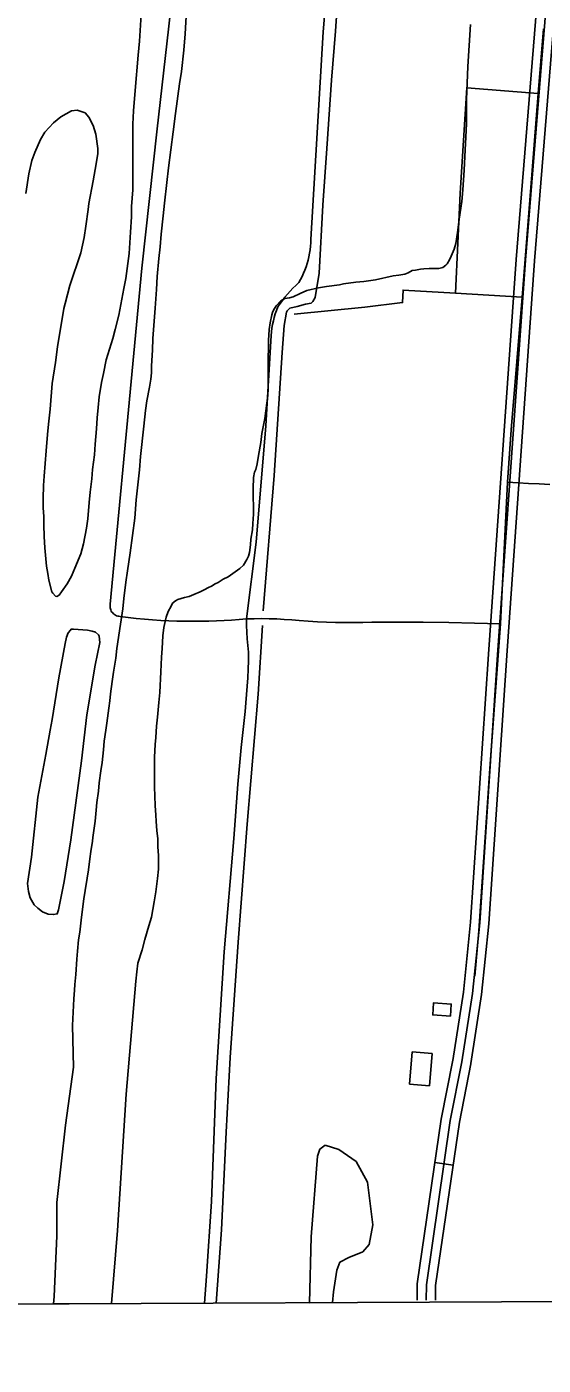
# Model space of a CAD drawing. Extents: x 3419139 to 3457078, y 540382 to 565875.
# Drawn here: x 3446169 to 3447012, y 545772 to 547955 of the extents above; entities that cross this region are included whole.
import ezdxf

# ---------------------------------------------------------------- set-up
doc = ezdxf.new("R2010")
doc.units = 0
for name, color, linetype in [('V-BLDG-OTLN', 7, 'Continuous'), ('V-DTCH-CNTR', 7, 'Continuous'), ('V-GRID-FRAM', 7, 'Continuous'), ('V-ROAD-CNTR', 7, 'Continuous'), ('V-SITE-VEGE', 7, 'Continuous'), ('V-TOPO-SHOR', 7, 'Continuous')]:
    doc.layers.add(name, color=color, linetype=linetype)

msp = doc.modelspace()

# ---------------------------------------------------------------- linework, layer by layer
at = {"layer": 'V-BLDG-OTLN'}
for points in [[(3446861.1, 546341.7), (3446831.9, 546343.5), (3446833.2, 546363), (3446862.3, 546361.1)], [(3446826.6, 546228.1), (3446794.3, 546230.8), (3446798.6, 546283.2), (3446830.9, 546280.5)]]:
    msp.add_lwpolyline(points, close=True, dxfattribs=at)
at = {"layer": 'V-DTCH-CNTR'}
msp.add_line((3447004.2, 547846.8), (3446887.6, 547855.9), dxfattribs=at)
for points in [[(3446653.1, 547947.2), (3446668.7, 548133.4), (3446681.6, 548307), (3446692.2, 548464.8), (3446711.2, 548716.4), (3446724.7, 548940), (3446736.7, 549128.2), (3446740.6, 549163.9)], [(3446400.7, 547951.5), (3446419.9, 548123.5), (3446437.9, 548298.7), (3446454.8, 548482.2), (3446470.5, 548651.9), (3446490.4, 548839.7), (3446509.7, 549014.9), (3446518, 549121.6)], [(3446400.7, 547951.5), (3446382.5, 547788.7), (3446357.3, 547561.6), (3446335.6, 547330.8), (3446313.1, 547094.6), (3446305.6, 547013.6), (3446305.4, 547011.7), (3446305.3, 547009.8), (3446305.5, 547007.8), (3446306, 547005.9), (3446306.6, 547004.1), (3446307.4, 547002.3), (3446308.5, 547000.7), (3446309.7, 546999.2), (3446311.1, 546997.8), (3446312.6, 546996.6), (3446314.3, 546995.6), (3446316, 546994.8), (3446317.9, 546994.2), (3446319.8, 546993.8), (3446321.7, 546993.6), (3446334.9, 546991.9), (3446348.2, 546990.4), (3446361.4, 546989.1), (3446374.7, 546988), (3446388, 546987.1), (3446401.3, 546986.4), (3446414.6, 546985.9), (3446427.9, 546985.6), (3446441.3, 546985.6), (3446454.6, 546985.7), (3446466.8, 546985.8), (3446479.1, 546986.2), (3446491.4, 546986.7), (3446503.6, 546987.5), (3446515.9, 546988.4), (3446528.1, 546989.6), (3446540.4, 546989.9), (3446552.7, 546990), (3446565, 546989.8), (3446577.3, 546989.4), (3446589.6, 546988.8), (3446601.9, 546987.9), (3446614.2, 546986.8), (3446628.9, 546985.7), (3446643.7, 546984.8), (3446658.5, 546984.1), (3446673.3, 546983.7), (3446688.1, 546983.5), (3446702.9, 546983.6), (3446717.7, 546983.9), (3446732.5, 546984.4), (3446774.5, 546984.3), (3446816.4, 546984), (3446858.4, 546983.5), (3446900.4, 546982.7), (3446942.4, 546981.6)], [(3446653.1, 547947.2), (3446633.1, 547608.6), (3446633, 547602.9), (3446632.6, 547597.3), (3446631.9, 547591.6), (3446631.1, 547586), (3446630, 547580.4), (3446628.6, 547574.8), (3446627.1, 547569.3), (3446625.3, 547563.9), (3446623.4, 547558.5), (3446621.2, 547553.3), (3446618.7, 547548.1), (3446616.1, 547543), (3446613.3, 547538.1), (3446608.5, 547533.6), (3446603.9, 547529), (3446599.4, 547524.2), (3446595, 547519.3), (3446590.8, 547514.3), (3446586.8, 547509.1), (3446582.9, 547503.9), (3446579.2, 547498.5), (3446577, 547492.8), (3446575.1, 547487.1), (3446573.4, 547481.3), (3446571.9, 547475.5), (3446570.6, 547469.6), (3446569.5, 547463.7), (3446568.7, 547457.7), (3446568.1, 547451.7)], [(3447012.7, 547952), (3447004.2, 547846.8), (3446994.1, 547721.2), (3446978, 547514.5), (3446977.9, 547514.2), (3446959.8, 547297.9), (3446953.9, 547212.6), (3446942.4, 546981.6), (3446925, 546745.7), (3446907.2, 546480.8), (3446900.7, 546407)], [(3446887.6, 547855.9), (3446876.9, 547683.8), (3446869.3, 547520.8)], [(3446977.9, 547514.2), (3446869.3, 547520.8), (3446783.5, 547526), (3446782.7, 547505.6), (3446721, 547497.8), (3446605.9, 547486.4)], [(3446568.1, 547451.7), (3446559.8, 547304.7), (3446543.6, 547114.9), (3446528.1, 546989.6)], [(3447023.2, 547209), (3447005.8, 547209.6), (3446988.5, 547210.3), (3446971.2, 547211.4), (3446953.9, 547212.6)]]:
    msp.add_lwpolyline(points, dxfattribs=at)
at = {"layer": 'V-GRID-FRAM'}
msp.add_lwpolyline([(3423200.9, 563955.1), (3454837.9, 564093.1), (3454925.2, 545910.2), (3423272.3, 545772.1), (3423200.9, 563955.1)], dxfattribs=at)
at = {"layer": 'V-ROAD-CNTR'}
msp.add_line((3446835.5, 546102.8), (3446865.2, 546098.5), dxfattribs=at)
for points in [[(3446864.6, 546269.1), (3446882.1, 546380.6), (3446893.6, 546494.7), (3446922.9, 546932), (3446968.3, 547576), (3447013.9, 548138.7), (3447036.8, 548458.4), (3447064.9, 548868.9), (3447074.3, 549037.5), (3447091, 549134.7), (3447114.6, 549484.1), (3447166.5, 550223.4), (3447221.8, 550959.8), (3447255.4, 551433), (3447282, 551807.7), (3447306.7, 552155.9), (3447331.4, 552501.8), (3447378, 553182.4)], [(3446879.4, 546266.8), (3446896.9, 546378.7), (3446908.6, 546493.5), (3446937.9, 546930.9), (3446983.2, 547574.9), (3447028.9, 548137.5), (3447051.8, 548457.4), (3447079.9, 548868), (3447089.2, 549035.8), (3447105.9, 549132.9), (3447129.6, 549483.1), (3447181.5, 550222.3), (3447236.7, 550958.7), (3447270.4, 551432), (3447297, 551806.6), (3447321.7, 552154.8), (3447346.4, 552500.8), (3447393, 553181.3)], [(3446894.2, 546264.5), (3446911.8, 546376.8), (3446923.5, 546492.2), (3446952.8, 546929.9), (3446998.2, 547573.8), (3447043.8, 548136.4), (3447066.7, 548456.3), (3447094.9, 548867.1), (3447104.1, 549034.1), (3447120.8, 549131.1), (3447144.5, 549482), (3447196.4, 550221.2), (3447251.7, 550957.6), (3447285.3, 551430.9), (3447311.9, 551805.5), (3447336.6, 552153.7), (3447361.3, 552499.7), (3447407.9, 553180.3)], [(3446528.1, 546989.6), (3446528.2, 546978.6), (3446528.6, 546967.7), (3446529.3, 546956.8), (3446530.1, 546945.9), (3446531.2, 546935), (3446531.1, 546921.2), (3446530.7, 546907.4), (3446530.1, 546893.6), (3446529.4, 546879.9), (3446528.3, 546866.1), (3446527.1, 546852.4), (3446525.7, 546838.7), (3446522.4, 546809.1), (3446519.4, 546779.5), (3446516.6, 546749.9), (3446514, 546720.2), (3446511.6, 546690.6), (3446509.5, 546660.9), (3446507.5, 546631.2), (3446491.7, 546446.5), (3446478.7, 546239.8), (3446470.8, 546039), (3446462.9, 545917.6), (3446459.4, 545873.3)], [(3446806.3, 545878), (3446806.7, 545904.6), (3446845.8, 546173.7), (3446864.7, 546269.7)], [(3446821.3, 545878), (3446821.7, 545903.4), (3446860.6, 546171.2), (3446879.4, 546266.8)], [(3446836.3, 545878.1), (3446836.7, 545902.2), (3446875.4, 546168.7), (3446894.1, 546263.9)]]:
    msp.add_lwpolyline(points, dxfattribs=at)
at = {"layer": 'V-SITE-VEGE'}
for p, q in [((3446356.7, 547984.2), (3446353.2, 547932.2)), ((3446427.9, 547944), (3446430.4, 547982.2)), ((3446425.8, 547917.5), (3446427.9, 547944)), ((3446893.8, 547958.9), (3446889.2, 547890.4)), ((3446353.2, 547932.2), (3446351, 547909)), ((3446421.8, 547882.3), (3446425.8, 547917.5)), ((3446351, 547909), (3446346.3, 547851.4)), ((3446418.5, 547862.1), (3446421.8, 547882.3)), ((3446889.2, 547890.4), (3446887.1, 547836.9)), ((3446346.3, 547851.4), (3446343.4, 547818.4)), ((3446412.3, 547813.8), (3446418.5, 547862.1)), ((3446887.1, 547836.9), (3446887.2, 547816.4)), ((3446224.9, 547808.7), (3446213.3, 547798.9)), ((3446242.4, 547818.1), (3446224.9, 547808.7)), ((3446251.8, 547819.6), (3446242.4, 547818.1)), ((3446264.5, 547815.2), (3446251.8, 547819.6)), ((3446270.5, 547808.1), (3446264.5, 547815.2)), ((3446278, 547794.3), (3446270.5, 547808.1)), ((3446343.4, 547818.4), (3446342.4, 547796.4)), ((3446408.6, 547783.9), (3446412.3, 547813.8)), ((3446887.2, 547816.4), (3446886.9, 547796.9)), ((3446213.3, 547798.9), (3446199.1, 547783.5)), ((3446282.2, 547780.1), (3446278, 547794.3)), ((3446342.4, 547796.4), (3446342.7, 547709.6)), ((3446886.9, 547796.9), (3446885.5, 547765.1)), ((3446191.7, 547771.5), (3446182.4, 547750.6)), ((3446199.1, 547783.5), (3446191.7, 547771.5)), ((3446285.3, 547756.9), (3446282.2, 547780.1)), ((3446401, 547725.1), (3446408.6, 547783.9)), ((3446885.5, 547765.1), (3446884.4, 547743.8)), ((3446182.4, 547750.6), (3446177.6, 547737.1)), ((3446281.3, 547722.5), (3446285.3, 547748.3)), ((3446285.3, 547748.3), (3446285.3, 547756.9)), ((3446884.4, 547743.8), (3446883, 547721.7)), ((3446177.6, 547737.1), (3446172.8, 547715.4)), ((3446277.6, 547704.1), (3446281.3, 547722.5)), ((3446398.1, 547701.5), (3446401, 547725.1)), ((3446883, 547721.7), (3446881.2, 547689.5)), ((3446172.8, 547715.4), (3446168.1, 547683.6)), ((3446271, 547667.1), (3446277.6, 547704.1)), ((3446342.7, 547709.6), (3446342.4, 547689.7)), ((3446394.4, 547667.8), (3446398.1, 547701.5)), ((3446342.4, 547689.7), (3446340.6, 547662.4)), ((3446881.2, 547689.5), (3446879.4, 547670.4)), ((3446265.9, 547630), (3446269.9, 547657.3)), ((3446269.9, 547657.3), (3446271, 547667.1)), ((3446340.6, 547662.4), (3446340.3, 547645.6)), ((3446391.9, 547647.3), (3446394.4, 547667.8)), ((3446879.4, 547670.4), (3446875, 547641.6)), ((3446340.3, 547645.6), (3446338.9, 547620.5)), ((3446388.6, 547616.9), (3446391.9, 547647.3)), ((3446875, 547641.6), (3446873.2, 547623.7)), ((3446257.8, 547586.6), (3446263.3, 547611.7)), ((3446263.3, 547611.7), (3446265.9, 547630)), ((3446338.1, 547611.5), (3446336.3, 547585.7)), ((3446338.9, 547620.5), (3446338.1, 547611.5)), ((3446387.2, 547596.7), (3446388.6, 547616.9)), ((3446873.2, 547623.7), (3446869.6, 547601.9)), ((3446385, 547577.7), (3446387.2, 547596.7)), ((3446867, 547592.6), (3446862.1, 547581)), ((3446869.6, 547601.9), (3446867, 547592.6)), ((3446239.6, 547533.4), (3446257.8, 547586.6)), ((3446334.5, 547569.3), (3446331.2, 547544.9)), ((3446336.3, 547585.7), (3446334.5, 547569.3)), ((3446382.5, 547548.1), (3446385, 547577.7)), ((3446855.8, 547568.6), (3446853.6, 547566.7)), ((3446859.2, 547575), (3446855.8, 547568.6)), ((3446862.1, 547581), (3446859.2, 547575)), ((3446381.4, 547527.1), (3446382.5, 547548.1)), ((3446767.6, 547548.9), (3446738.8, 547542.8)), ((3446776.6, 547550), (3446767.6, 547548.9)), ((3446786.7, 547551.9), (3446776.6, 547550)), ((3446791.9, 547554.2), (3446786.7, 547551.9)), ((3446798.6, 547557.6), (3446791.9, 547554.2)), ((3446803.9, 547558.3), (3446798.6, 547557.6)), ((3446812.1, 547560.2), (3446803.9, 547558.3)), ((3446817.3, 547560.6), (3446812.1, 547560.2)), ((3446826.3, 547561), (3446817.3, 547560.6)), ((3446842, 547561.1), (3446826.3, 547561)), ((3446848.4, 547563), (3446842, 547561.1)), ((3446853.6, 547566.7), (3446848.4, 547563)), ((3446231.9, 547503.8), (3446239.6, 547533.4)), ((3446327.6, 547528.5), (3446319.5, 547485)), ((3446331.2, 547544.9), (3446327.6, 547528.5)), ((3446378.9, 547496.5), (3446381.4, 547527.1)), ((3446626.3, 547525.2), (3446615.8, 547520.3)), ((3446645.3, 547529.4), (3446626.3, 547525.2)), ((3446658.8, 547531.7), (3446645.3, 547529.4)), ((3446679.7, 547534.7), (3446658.8, 547531.7)), ((3446686.1, 547535.9), (3446679.7, 547534.7)), ((3446706.3, 547538.6), (3446686.1, 547535.9)), ((3446719.4, 547540.1), (3446706.3, 547538.6)), ((3446738.8, 547542.8), (3446719.4, 547540.1)), ((3446229.7, 547496), (3446231.9, 547503.8)), ((3446584.1, 547508.6), (3446576.6, 547500)), ((3446590.4, 547512.4), (3446584.1, 547508.6)), ((3446598.3, 547513.5), (3446590.4, 547512.4)), ((3446604.2, 547515), (3446598.3, 547513.5)), ((3446615.8, 547520.3), (3446604.2, 547515)), ((3446225.6, 547469.4), (3446229.7, 547496)), ((3446319.5, 547485), (3446313.9, 547461.8)), ((3446375.3, 547446.7), (3446378.9, 547496.5)), ((3446569.5, 547485.4), (3446566.6, 547472.6)), ((3446570.3, 547489.5), (3446569.5, 547485.4)), ((3446572.1, 547493.2), (3446570.3, 547489.5)), ((3446576.6, 547500), (3446572.1, 547493.2)), ((3446219.8, 547433.5), (3446223.8, 547460)), ((3446223.8, 547460), (3446225.6, 547469.4)), ((3446313.9, 547461.8), (3446309.9, 547446.8)), ((3446565.1, 547461.8), (3446563.7, 547443.4)), ((3446566.6, 547472.6), (3446565.1, 547461.8)), ((3446309.9, 547446.8), (3446299.1, 547412)), ((3446374.7, 547428), (3446375.3, 547446.7)), ((3446563.7, 547443.4), (3446563.7, 547431.8)), ((3446216.1, 547408), (3446219.8, 547433.5)), ((3446372.9, 547402.2), (3446374.7, 547428)), ((3446563.7, 547431.8), (3446563.4, 547415)), ((3446563.4, 547415), (3446563.5, 547376.8)), ((3446211, 547373.6), (3446216.1, 547408)), ((3446299.1, 547412), (3446294.7, 547389.9)), ((3446372.9, 547390.9), (3446372.9, 547402.2)), ((3446207.4, 547331.7), (3446211, 547373.6)), ((3446291.4, 547375), (3446287.4, 547351.7)), ((3446294.7, 547389.9), (3446291.4, 547375)), ((3446370, 547367.7), (3446371.8, 547380.8)), ((3446371.8, 547380.8), (3446372.9, 547390.9)), ((3446563.5, 547376.8), (3446563.6, 547365.6)), ((3446287.4, 547351.7), (3446285.9, 547334.5)), ((3446365.6, 547345.3), (3446370, 547367.7)), ((3446562.9, 547354), (3446557.8, 547316.6)), ((3446563.6, 547365.6), (3446562.9, 547354)), ((3446204.8, 547307.3), (3446207.4, 547331.7)), ((3446285.9, 547334.5), (3446284.1, 547317.7)), ((3446360.5, 547303.7), (3446363, 547329.5)), ((3446363, 547329.5), (3446365.6, 547345.3)), ((3446203.4, 547290.5), (3446204.8, 547307.3)), ((3446284.1, 547317.7), (3446283, 547299.7)), ((3446557.8, 547316.6), (3446553, 547291.9)), ((3446200.9, 547263.5), (3446203.4, 547290.5)), ((3446283, 547299.7), (3446281.3, 547274.3)), ((3446355, 547254.3), (3446360.5, 547303.7)), ((3446553, 547291.9), (3446551.5, 547277.3)), ((3446197.6, 547222.4), (3446200.9, 547263.5)), ((3446281.3, 547274.3), (3446279.8, 547257.1)), ((3446551.5, 547277.3), (3446547.5, 547256)), ((3446279.8, 547257.1), (3446276.9, 547233.1)), ((3446353.2, 547232.6), (3446355, 547254.3)), ((3446545.3, 547242.5), (3446543.1, 547233.1)), ((3446547.5, 547256), (3446545.3, 547242.5)), ((3446196.9, 547207.4), (3446197.6, 547222.4)), ((3446275.5, 547218.2), (3446272.9, 547196.1)), ((3446276.9, 547233.1), (3446275.5, 547218.2)), ((3446350, 547203.1), (3446353.2, 547232.6)), ((3446539.7, 547220.4), (3446538.7, 547202.4)), ((3446541.2, 547229), (3446539.7, 547220.4)), ((3446543.1, 547233.1), (3446541.2, 547229)), ((3446196.3, 547185.7), (3446196.9, 547207.4)), ((3446272.9, 547196.1), (3446271.5, 547179.2)), ((3446348.2, 547183.6), (3446350, 547203.1)), ((3446538.7, 547202.4), (3446538.7, 547189.7)), ((3446196.3, 547170.8), (3446196.3, 547185.7)), ((3446271.5, 547179.2), (3446268.9, 547153)), ((3446346, 547154), (3446348.2, 547183.6)), ((3446538.7, 547189.7), (3446539.5, 547171.4)), ((3446197.1, 547156.5), (3446196.3, 547170.8)), ((3446197.5, 547143.1), (3446197.1, 547156.5)), ((3446268.9, 547153), (3446266.7, 547137.7)), ((3446338.3, 547097.2), (3446346, 547154)), ((3446539.6, 547160.5), (3446538.5, 547145.2)), ((3446539.5, 547171.4), (3446539.6, 547160.5)), ((3446198, 547124), (3446197.5, 547143.1)), ((3446266.7, 547137.7), (3446262, 547112.2)), ((3446538.1, 547134.7), (3446535.2, 547119.7)), ((3446538.5, 547145.2), (3446538.1, 547134.7)), ((3446199.1, 547105.3), (3446198, 547124)), ((3446262, 547112.2), (3446257.9, 547095.4)), ((3446534.5, 547110.4), (3446532.7, 547098)), ((3446535.2, 547119.7), (3446534.5, 547110.4)), ((3446201.9, 547075.7), (3446199.1, 547105.3)), ((3446257.9, 547095.4), (3446247.9, 547072.5)), ((3446333.9, 547068), (3446338.3, 547097.2)), ((3446531.2, 547091.7), (3446528.6, 547086.4)), ((3446532.7, 547098), (3446531.2, 547091.7)), ((3446204.1, 547063.4), (3446201.9, 547075.7)), ((3446247.9, 547072.5), (3446242.3, 547059)), ((3446331.4, 547049.6), (3446333.9, 547068)), ((3446517.4, 547071.8), (3446505.8, 547063.5)), ((3446523.4, 547077.4), (3446517.4, 547071.8)), ((3446528.6, 547086.4), (3446523.4, 547077.4)), ((3446205.7, 547052.6), (3446204.1, 547063.4)), ((3446210.6, 547033.9), (3446205.7, 547052.6)), ((3446235.2, 547046.7), (3446226.3, 547033.6)), ((3446242.3, 547059), (3446235.2, 547046.7)), ((3446328.1, 547023), (3446331.4, 547049.6)), ((3446477.1, 547046.6), (3446470.7, 547042.8)), ((3446481.6, 547048.9), (3446477.1, 547046.6)), ((3446490.2, 547054.1), (3446481.6, 547048.9)), ((3446498, 547058.3), (3446490.2, 547054.1)), ((3446505.8, 547063.5), (3446498, 547058.3)), ((3446212.1, 547031.3), (3446210.6, 547033.9)), ((3446216.2, 547026.4), (3446212.1, 547031.3)), ((3446218.5, 547026), (3446216.2, 547026.4)), ((3446222.6, 547028.3), (3446218.5, 547026)), ((3446226.3, 547033.6), (3446222.6, 547028.3)), ((3446326.3, 547006.2), (3446328.1, 547023)), ((3446426.7, 547024.4), (3446416.2, 547021)), ((3446434.5, 547025.9), (3446426.7, 547024.4)), ((3446442, 547029.3), (3446434.5, 547025.9)), ((3446452.4, 547033.8), (3446442, 547029.3)), ((3446458.8, 547037.2), (3446452.4, 547033.8)), ((3446466.3, 547041), (3446458.8, 547037.2)), ((3446470.7, 547042.8), (3446466.3, 547041)), ((3446322.6, 546980.8), (3446326.3, 547006.2)), ((3446400.2, 547001.5), (3446397.2, 546992.5)), ((3446405, 547010.4), (3446400.2, 547001.5)), ((3446407.2, 547015.3), (3446405, 547010.4)), ((3446412.1, 547019.1), (3446407.2, 547015.3)), ((3446416.2, 547021), (3446412.1, 547019.1)), ((3446316.4, 546941.1), (3446322.6, 546980.8)), ((3446397.2, 546992.5), (3446393.2, 546975.6)), ((3446391.3, 546962.1), (3446390.6, 546941.2)), ((3446393.2, 546975.6), (3446391.3, 546962.1)), ((3446314.6, 546925.4), (3446316.4, 546941.1)), ((3446390.6, 546941.2), (3446389.6, 546927)), ((3446310.9, 546902.5), (3446314.6, 546925.4)), ((3446389.6, 546927), (3446388.5, 546903)), ((3446308.7, 546887.2), (3446310.9, 546902.5)), ((3446388.5, 546903), (3446386.4, 546869.7)), ((3446306.2, 546867.3), (3446308.7, 546887.2)), ((3446386.4, 546869.7), (3446385, 546852.9)), ((3446303.6, 546844.1), (3446305.1, 546855.7)), ((3446305.1, 546855.7), (3446306.2, 546867.3)), ((3446385, 546852.9), (3446382.8, 546829.3)), ((3446300, 546819.4), (3446303.6, 546844.1)), ((3446382.8, 546829.3), (3446381.3, 546814.7)), ((3446296, 546789.9), (3446298.5, 546808.2)), ((3446298.5, 546808.2), (3446300, 546819.4)), ((3446381.3, 546814.7), (3446380.3, 546796)), ((3446294.9, 546776), (3446296, 546789.9)), ((3446378.8, 546784.4), (3446377.8, 546764.2)), ((3446380.3, 546796), (3446378.8, 546784.4)), ((3446292.3, 546755.4), (3446294.9, 546776)), ((3446377.8, 546764.2), (3446377.9, 546715.6)), ((3446287.6, 546722.1), (3446290.1, 546741.6)), ((3446290.1, 546741.6), (3446292.3, 546755.4)), ((3446286.5, 546708.7), (3446287.6, 546722.1)), ((3446283.9, 546690.3), (3446286.5, 546708.7)), ((3446377.9, 546715.6), (3446379.1, 546684.9)), ((3446281, 546659.6), (3446282.5, 546677.6)), ((3446282.5, 546677.6), (3446283.9, 546690.3)), ((3446379.1, 546684.9), (3446380.3, 546669.6)), ((3446277.4, 546632.7), (3446281, 546659.6)), ((3446380.3, 546669.6), (3446380.7, 546659.5)), ((3446380.7, 546659.5), (3446381.9, 546643.8)), ((3446277, 546626.7), (3446277.4, 546632.7)), ((3446381.9, 546643.8), (3446383.1, 546631.4)), ((3446383.1, 546631.4), (3446383.5, 546617.9)), ((3446272.6, 546598.3), (3446274.1, 546609.9)), ((3446274.1, 546609.9), (3446277, 546626.7)), ((3446383.5, 546617.9), (3446384.6, 546603.4)), ((3446270.1, 546580.3), (3446272.6, 546598.3)), ((3446384.6, 546603.4), (3446384.4, 546581.3)), ((3446265, 546546.6), (3446267.9, 546566.8)), ((3446267.9, 546566.8), (3446270.1, 546580.3)), ((3446382.9, 546566.3), (3446380, 546544.2)), ((3446384.4, 546581.3), (3446382.9, 546566.3)), ((3446262.8, 546533.1), (3446265, 546546.6)), ((3446380, 546544.2), (3446377.4, 546527.8)), ((3446259.8, 546511.8), (3446262.8, 546533.1)), ((3446377.4, 546527.8), (3446373, 546503.1)), ((3446255.8, 546478.5), (3446258.4, 546497.9)), ((3446258.4, 546497.9), (3446259.8, 546511.8)), ((3446373, 546503.1), (3446368.6, 546488.8)), ((3446254, 546466.1), (3446255.8, 546478.5)), ((3446368.6, 546488.8), (3446361.9, 546466.4)), ((3446252.2, 546447.4), (3446254, 546466.1)), ((3446361.9, 546466.4), (3446357.8, 546449.9)), ((3446249.7, 546409.6), (3446251.1, 546434.7)), ((3446251.1, 546434.7), (3446252.2, 546447.4)), ((3446357.8, 546449.9), (3446350.8, 546427.8)), ((3446349, 546413.9), (3446347.2, 546398.6)), ((3446350.8, 546427.8), (3446349, 546413.9)), ((3446247.5, 546383.8), (3446247.9, 546393.2)), ((3446247.9, 546393.2), (3446249.7, 546409.6)), ((3446347.2, 546398.6), (3446331.6, 546214.1)), ((3446243.9, 546326.4), (3446246.1, 546369.6)), ((3446246.1, 546369.6), (3446247.5, 546383.8)), ((3446245.9, 546258.1), (3446243.9, 546326.4)), ((3446232.5, 546163.8), (3446245.9, 546258.1)), ((3446331.6, 546214.1), (3446317.3, 545991.7)), ((3446218.3, 546037.3), (3446232.5, 546163.8)), ((3446647.9, 546124.8), (3446656.5, 546131.1)), ((3446656.5, 546131.1), (3446678.5, 546124.1)), ((3446633.7, 545981.7), (3446643.9, 546113.1)), ((3446643.9, 546113.1), (3446647.9, 546124.8)), ((3446678.5, 546124.1), (3446706.9, 546104.4)), ((3446706.9, 546104.4), (3446725.7, 546070.5)), ((3446725.7, 546070.5), (3446734.4, 546001.3)), ((3446218.3, 545983.1), (3446218.3, 546037.3)), ((3446734.4, 546001.3), (3446728, 545969.1)), ((3446214.4, 545884.1), (3446218.3, 545983.1)), ((3446317.3, 545991.7), (3446307.6, 545872.6)), ((3446631, 545874), (3446633.7, 545981.7)), ((3446717.8, 545957.3), (3446695, 545947.8)), ((3446728, 545969.1), (3446717.8, 545957.3)), ((3446680.1, 545940), (3446675.3, 545927.4)), ((3446695, 545947.8), (3446680.1, 545940)), ((3446675.3, 545927.4), (3446669.8, 545892)), ((3446669.8, 545892), (3446668.5, 545874.2)), ((3446213.2, 545872.2), (3446214.4, 545884.1)), ((3446307.6, 545872.6), (3446213.2, 545872.2)), ((3446668.5, 545874.2), (3446631, 545874))]:
    msp.add_line(p, q, dxfattribs=at)
at = {"layer": 'V-TOPO-SHOR'}
for points in [[(3446673.2, 547948.4), (3446687.2, 548157.7), (3446698.1, 548319.3), (3446711.9, 548490.4), (3446723.9, 548679), (3446739.6, 548881.9), (3446749.1, 549009.8), (3446755.4, 549131.3), (3446758.3, 549194.4)], [(3446586.5, 547424), (3446589.6, 547468.1), (3446593.2, 547489.7), (3446594.4, 547492.1), (3446598.7, 547496.4), (3446610.9, 547499.2), (3446624.3, 547502.7), (3446633.8, 547504.7), (3446636.5, 547507.5), (3446640.1, 547513.8), (3446646.8, 547553.5), (3446652.7, 547664.6), (3446659.4, 547756.8), (3446667, 547868.2), (3446673.2, 547948.4)], [(3446555.2, 547002.9), (3446573.4, 547223.5), (3446586.5, 547424)], [(3446478.3, 545873.3), (3446487.5, 545993.1), (3446494.7, 546152.2), (3446501.4, 546273.9), (3446514.5, 546462.2), (3446529.1, 546654.8), (3446546.9, 546866.7), (3446554, 546978.5)], [(3446211, 546825.2), (3446221.7, 546893.6), (3446231.9, 546949.4), (3446234.3, 546960), (3446237, 546966.7), (3446240.9, 546971.4), (3446241.7, 546972.6), (3446245.7, 546972.6), (3446268.5, 546971), (3446276.3, 546969.4), (3446281.8, 546967.8), (3446286.5, 546963.5), (3446287.7, 546961.6), (3446288.9, 546951.3), (3446281, 546914), (3446267.6, 546833), (3446258.6, 546758), (3446241.2, 546629), (3446230.6, 546561.4), (3446221.5, 546514.7), (3446219.2, 546508.4), (3446213.3, 546507.2), (3446204.2, 546508), (3446195.2, 546511.5), (3446187.7, 546517.4), (3446181.8, 546523.3), (3446174.8, 546534.3), (3446172.4, 546544.9), (3446170.8, 546557.9), (3446177.1, 546600.8), (3446187.4, 546698.6), (3446200.8, 546768.2), (3446207.9, 546807.9), (3446211, 546825.2)]]:
    msp.add_lwpolyline(points, dxfattribs=at)

doc.saveas('drawing.dxf')
